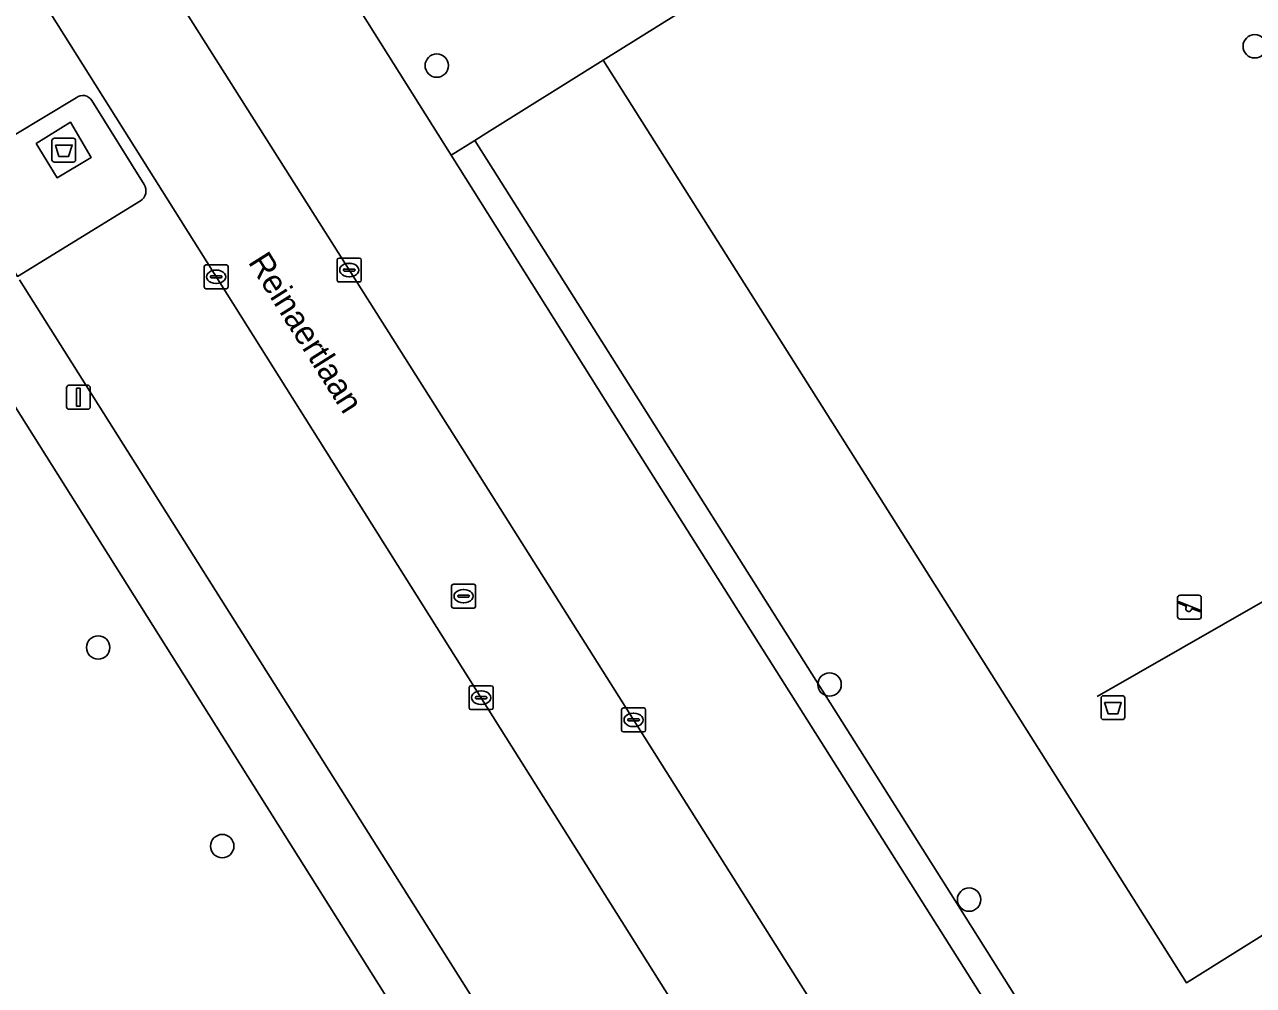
# Model space of a CAD drawing. Extents: x 160077 to 160948, y 386481 to 387498.
# Drawn here: x 160232 to 160283.4, y 387166.9 to 387207 of the extents above; entities that cross this region are included whole.
import ezdxf

# ---------------------------------------------------------------- set-up
doc = ezdxf.new("R2010")
doc.units = 0
for name, color, linetype in [('IMGEO_Afval_apart_plaats', 7, 'Continuous'), ('IMGEO_Afvalbak', 7, 'Continuous'), ('IMGEO_Boom', 7, 'Continuous'), ('IMGEO_Groenvoorziening', 7, 'Continuous'), ('IMGEO_Haag', 7, 'Continuous'), ('IMGEO_Hek', 7, 'Continuous'), ('IMGEO_Kolk', 7, 'Continuous'), ('IMGEO_Lichtmast', 7, 'Continuous'), ('IMGEO_Openbare_ruimte_label', 7, 'Continuous'), ('IMGEO_Parkeervlak_open', 7, 'Continuous'), ('IMGEO_Rijbaan_lokaal_open', 7, 'Continuous'), ('IMGEO_Rioolput', 7, 'Continuous'), ('IMGEO_Speelvoorziening', 7, 'Continuous'), ('IMGEO_Voetpad_gesloten', 7, 'Continuous'), ('IMGEO_Voetpad_open', 7, 'Continuous')]:
    doc.layers.add(name, color=color, linetype=linetype)

msp = doc.modelspace()

# ---------------------------------------------------------------- linework, layer by layer
at = {"layer": 'IMGEO_Afval_apart_plaats'}
for p, q in [((160233.142, 387201.381), (160233.142, 387202.181)), ((160233.142, 387202.181), (160233.142, 387201.381)), ((160233.242, 387202.281), (160234.032, 387202.281)), ((160234.032, 387202.281), (160233.242, 387202.281)), ((160234.132, 387202.181), (160234.132, 387201.381)), ((160234.132, 387201.381), (160234.132, 387202.181)), ((160234.032, 387201.281), (160233.242, 387201.281)), ((160233.242, 387201.281), (160234.032, 387201.281))]:
    msp.add_line(p, q, dxfattribs=at)
msp.add_lwpolyline([(160233.285, 387201.995), (160233.989, 387201.995), (160233.84, 387201.525), (160233.434, 387201.525), (160233.285, 387201.995)], dxfattribs=at)
for centre, start, end in [((160233.242, 387202.181), 90, 180), ((160233.242, 387202.181), 90, 180), ((160234.032, 387202.181), 0, 90), ((160234.032, 387202.181), 360, 90), ((160233.242, 387201.381), 180, 270), ((160233.242, 387201.381), 180, 270), ((160234.032, 387201.381), 270, 0), ((160234.032, 387201.381), 270, 0)]:
    msp.add_arc(centre, 0.1, start, end, dxfattribs=at)
at = {"layer": 'IMGEO_Afvalbak'}
for p, q in [((160277.027, 387178.077), (160277.027, 387178.877)), ((160277.027, 387178.877), (160277.027, 387178.077)), ((160277.127, 387178.977), (160277.917, 387178.977)), ((160277.917, 387178.977), (160277.127, 387178.977)), ((160278.017, 387178.877), (160278.017, 387178.077)), ((160278.017, 387178.077), (160278.017, 387178.877)), ((160277.917, 387177.977), (160277.127, 387177.977)), ((160277.127, 387177.977), (160277.917, 387177.977))]:
    msp.add_line(p, q, dxfattribs=at)
msp.add_lwpolyline([(160277.17, 387178.691), (160277.874, 387178.691), (160277.725, 387178.221), (160277.319, 387178.221), (160277.17, 387178.691)], dxfattribs=at)
for centre, start, end in [((160277.127, 387178.877), 90, 180), ((160277.127, 387178.877), 90, 180), ((160277.917, 387178.877), 0, 90), ((160277.917, 387178.877), 360, 90), ((160277.127, 387178.077), 180, 270), ((160277.127, 387178.077), 180, 270), ((160277.917, 387178.077), 270, 0), ((160277.917, 387178.077), 270, 0)]:
    msp.add_arc(centre, 0.1, start, end, dxfattribs=at)
at = {"layer": 'IMGEO_Boom'}
for centre in [(160283.456, 387206.125), (160249.239, 387205.317), (160235.076, 387180.991), (160265.671, 387179.446), (160240.264, 387172.688), (160271.506, 387170.452)]:
    msp.add_circle(centre, 0.489, dxfattribs=at)
at = {"layer": 'IMGEO_Groenvoorziening'}
for points in [[(160256.205, 387205.545), (160276.052, 387174.158), (160280.595, 387166.974), (160289.587, 387172.582), (160282.17, 387219.786), (160278.038, 387219.161), (160267.814, 387212.785), (160259.261, 387207.451)], [(160264.195, 387139.299), (160228.93, 387195.285), (160223.332, 387192.863), (160224.298, 387190.633), (160221.92, 387189.603), (160222.159, 387189.036), (160221.518, 387188.766), (160241.928, 387140.436), (160243.14, 387140.937), (160243.75, 387139.494), (160245.413, 387135.571), (160244.052, 387134.973), (160246.804, 387128.394)]]:
    msp.add_lwpolyline(points, close=True, dxfattribs=at)
for points in [[(160256.205, 387205.545), (160251.336, 387202.508), (160250.826, 387202.19), (160270.673, 387170.804), (160273.69, 387166.032)], [(160290.147, 387169.017), (160289.587, 387172.582), (160280.595, 387166.974), (160276.052, 387174.158), (160256.205, 387205.545)], [(160250.826, 387202.19), (160249.845, 387201.573), (160256.59, 387190.849), (160272.541, 387165.619)], [(160273.69, 387166.032), (160270.673, 387170.804), (160250.826, 387202.19)]]:
    msp.add_lwpolyline(points, dxfattribs=at)
at = {"layer": 'IMGEO_Haag'}
for points in [[(160250.826, 387202.19), (160249.845, 387201.573), (160256.59, 387190.849), (160272.541, 387165.619)], [(160273.69, 387166.032), (160270.673, 387170.804), (160250.826, 387202.19)]]:
    msp.add_lwpolyline(points, dxfattribs=at)
at = {"layer": 'IMGEO_Hek'}
msp.add_lwpolyline([(160285.7, 387184), (160276.867, 387178.939)], dxfattribs=at)
at = {"layer": 'IMGEO_Kolk'}
for p, q in [((160245.077, 387196.346), (160245.077, 387197.198)), ((160245.152, 387197.272), (160246.004, 387197.272)), ((160245.565, 387197.052), (160245.59, 387197.052)), ((160246.078, 387197.198), (160246.078, 387196.346)), ((160239.51, 387196.064), (160239.51, 387196.916)), ((160239.585, 387196.99), (160240.437, 387196.99)), ((160239.769, 387196.484), (160239.769, 387196.496)), ((160239.812, 387196.533), (160240.21, 387196.533)), ((160239.998, 387196.77), (160240.023, 387196.77)), ((160240.253, 387196.496), (160240.253, 387196.484)), ((160240.511, 387196.916), (160240.511, 387196.064)), ((160245.336, 387196.766), (160245.336, 387196.778)), ((160245.774, 387196.729), (160245.376, 387196.729)), ((160245.379, 387196.815), (160245.777, 387196.815)), ((160245.588, 387196.492), (160245.563, 387196.492)), ((160245.82, 387196.778), (160245.82, 387196.766)), ((160240.437, 387195.99), (160239.585, 387195.99)), ((160240.207, 387196.447), (160239.809, 387196.447)), ((160240.021, 387196.21), (160239.996, 387196.21)), ((160246.004, 387196.272), (160245.152, 387196.272)), ((160250.594, 387178.469), (160250.594, 387179.321)), ((160250.669, 387179.395), (160251.521, 387179.395)), ((160251.082, 387179.175), (160251.107, 387179.175)), ((160251.595, 387179.321), (160251.595, 387178.469)), ((160250.853, 387178.889), (160250.853, 387178.901)), ((160251.291, 387178.852), (160250.893, 387178.852)), ((160250.896, 387178.938), (160251.294, 387178.938)), ((160251.105, 387178.615), (160251.08, 387178.615)), ((160251.337, 387178.901), (160251.337, 387178.889)), ((160251.521, 387178.395), (160250.669, 387178.395)), ((160256.971, 387177.538), (160256.971, 387178.39)), ((160257.046, 387178.464), (160257.898, 387178.464)), ((160257.273, 387178.007), (160257.671, 387178.007)), ((160257.459, 387178.244), (160257.484, 387178.244)), ((160257.972, 387178.39), (160257.972, 387177.538)), ((160257.23, 387177.958), (160257.23, 387177.97)), ((160257.668, 387177.921), (160257.27, 387177.921)), ((160257.482, 387177.684), (160257.457, 387177.684)), ((160257.714, 387177.97), (160257.714, 387177.958)), ((160257.898, 387177.464), (160257.046, 387177.464))]:
    msp.add_line(p, q, dxfattribs=at)
for points in [[(160245.077, 387196.346), (160245.077, 387197.198)], [(160245.152, 387197.272), (160246.004, 387197.272)], [(160246.078, 387197.198), (160246.078, 387196.346)], [(160239.51, 387196.064), (160239.51, 387196.916)], [(160239.585, 387196.99), (160240.437, 387196.99)], [(160240.511, 387196.916), (160240.511, 387196.064)], [(160240.437, 387195.99), (160239.585, 387195.99)], [(160246.004, 387196.272), (160245.152, 387196.272)], [(160250.594, 387178.469), (160250.594, 387179.321)], [(160250.669, 387179.395), (160251.521, 387179.395)], [(160251.595, 387179.321), (160251.595, 387178.469)], [(160251.521, 387178.395), (160250.669, 387178.395)], [(160256.971, 387177.538), (160256.971, 387178.39)], [(160257.046, 387178.464), (160257.898, 387178.464)], [(160257.972, 387178.39), (160257.972, 387177.538)], [(160257.898, 387177.464), (160257.046, 387177.464)]]:
    msp.add_lwpolyline(points, dxfattribs=at)
for centre, radius, start, end in [((160245.154, 387197.196), 0.0765, 91.552, 178.448), ((160245.154, 387197.196), 0.0765, 91.552, 178.448), ((160246.002, 387197.196), 0.0765, 1.552, 88.448), ((160246.002, 387197.196), 0.0765, 1.552, 88.448), ((160239.587, 387196.914), 0.0765, 91.552, 178.448), ((160239.587, 387196.914), 0.0765, 91.552, 178.448), ((160239.809, 387196.493), 0.0403, 85.8775, 175.7526), ((160240.214, 387196.495), 0.0386, 1.7309, 96.639), ((160240.435, 387196.914), 0.0765, 1.552, 88.448), ((160240.435, 387196.914), 0.0765, 1.552, 88.448), ((160245.376, 387196.775), 0.0403, 85.8775, 175.7526), ((160245.373, 387196.765), 0.0366, 178.938, 274.7102), ((160245.777, 387196.772), 0.043, 264.8664, 352.4533), ((160245.781, 387196.777), 0.0386, 1.7309, 96.639), ((160239.587, 387196.066), 0.0765, 181.552, 268.448), ((160239.587, 387196.066), 0.0765, 181.552, 268.448), ((160239.806, 387196.483), 0.0366, 178.938, 274.7102), ((160240.21, 387196.49), 0.043, 264.8664, 352.4533), ((160240.435, 387196.066), 0.0765, 271.552, 358.448), ((160240.435, 387196.066), 0.0765, 271.552, 358.448), ((160245.154, 387196.348), 0.0765, 181.552, 268.448), ((160245.154, 387196.348), 0.0765, 181.552, 268.448), ((160246.002, 387196.348), 0.0765, 271.552, 358.448), ((160246.002, 387196.348), 0.0765, 271.552, 358.448), ((160250.671, 387179.319), 0.0765, 91.552, 178.448), ((160250.671, 387179.319), 0.0765, 91.552, 178.448), ((160251.519, 387179.319), 0.0765, 1.552, 88.448), ((160251.519, 387179.319), 0.0765, 1.552, 88.448), ((160250.893, 387178.898), 0.0403, 85.8775, 175.7526), ((160250.89, 387178.888), 0.0366, 178.938, 274.7102), ((160251.294, 387178.895), 0.043, 264.8664, 352.4533), ((160251.298, 387178.9), 0.0386, 1.7309, 96.639), ((160250.671, 387178.471), 0.0765, 181.552, 268.448), ((160250.671, 387178.471), 0.0765, 181.552, 268.448), ((160251.519, 387178.471), 0.0765, 271.552, 358.448), ((160251.519, 387178.471), 0.0765, 271.552, 358.448), ((160257.048, 387178.388), 0.0765, 91.552, 178.448), ((160257.048, 387178.388), 0.0765, 91.552, 178.448), ((160257.27, 387177.967), 0.0403, 85.8775, 175.7526), ((160257.675, 387177.969), 0.0386, 1.7309, 96.639), ((160257.896, 387178.388), 0.0765, 1.552, 88.448), ((160257.896, 387178.388), 0.0765, 1.552, 88.448), ((160257.048, 387177.54), 0.0765, 181.552, 268.448), ((160257.048, 387177.54), 0.0765, 181.552, 268.448), ((160257.267, 387177.957), 0.0366, 178.938, 274.7102), ((160257.671, 387177.964), 0.043, 264.8664, 352.4533), ((160257.896, 387177.54), 0.0765, 271.552, 358.448), ((160257.896, 387177.54), 0.0765, 271.552, 358.448)]:
    msp.add_arc(centre, radius, start, end, dxfattribs=at)
for centre, major_axis, ratio, start_param, end_param in [((160245.564, 387196.772), (-0.387, 0.002), 0.722429, 4.712389, 7.853982), ((160245.589, 387196.772), (-0.39, 0.002), 0.717154, 1.570796, 4.712389), ((160239.997, 387196.49), (-0.387, 0.002), 0.722429, 4.712389, 7.853982), ((160240.022, 387196.49), (-0.39, 0.002), 0.717154, 1.570796, 4.712389), ((160251.081, 387178.895), (-0.387, 0.002), 0.722429, 4.712389, 7.853982), ((160251.106, 387178.895), (-0.39, 0.002), 0.717154, 1.570796, 4.712389), ((160257.458, 387177.964), (-0.387, 0.002), 0.722429, 4.712389, 7.853982), ((160257.483, 387177.964), (-0.39, 0.002), 0.717154, 1.570796, 4.712389)]:
    msp.add_ellipse(centre, major_axis=major_axis, ratio=ratio, start_param=start_param, end_param=end_param, dxfattribs=at)
at = {"layer": 'IMGEO_Lichtmast'}
for p, q in [((160233.851, 387191.953), (160234.641, 387191.953)), ((160234.641, 387191.953), (160233.851, 387191.953)), ((160233.751, 387191.053), (160233.751, 387191.853)), ((160233.751, 387191.853), (160233.751, 387191.053)), ((160234.741, 387191.853), (160234.741, 387191.053)), ((160234.741, 387191.053), (160234.741, 387191.853)), ((160234.641, 387190.953), (160233.851, 387190.953)), ((160233.851, 387190.953), (160234.641, 387190.953))]:
    msp.add_line(p, q, dxfattribs=at)
msp.add_lwpolyline([(160234.171, 387191.828), (160234.321, 387191.828), (160234.321, 387191.078), (160234.171, 387191.078), (160234.171, 387191.828)], dxfattribs=at)
for centre, start, end in [((160233.851, 387191.853), 90, 180), ((160233.851, 387191.853), 90, 180), ((160234.641, 387191.853), 0, 90), ((160234.641, 387191.853), 360, 90), ((160233.851, 387191.053), 180, 270), ((160233.851, 387191.053), 180, 270), ((160234.641, 387191.053), 270, 0), ((160234.641, 387191.053), 270, 0)]:
    msp.add_arc(centre, 0.1, start, end, dxfattribs=at)
at = {"layer": 'IMGEO_Parkeervlak_open'}
for points in [[(160226.36, 387220.948), (160226.349, 387220.891), (160226.316, 387220.766), (160226.273, 387220.645), (160226.218, 387220.528), (160226.154, 387220.417), (160226.08, 387220.311), (160225.996, 387220.213), (160225.904, 387220.123), (160225.805, 387220.041), (160219.401, 387215.993), (160228.959, 387200.845), (160234.151, 387203.974)], [(160272.691, 387144.583), (160250.335, 387180.106), (160227.566, 387216.245)], [(160256.59, 387190.849), (160249.845, 387201.573), (160240.736, 387216.058)], [(160233.409, 387215.988), (160250.479, 387189.032), (160269.264, 387159.297)], [(160234.812, 387203.853), (160236.996, 387200.349)], [(160236.841, 387199.663), (160231.696, 387196.505)], [(160231.786, 387196.362), (160261.521, 387149.245)], [(160272.541, 387165.619), (160256.59, 387190.849)]]:
    msp.add_lwpolyline(points, dxfattribs=at)
for centre, radius, start, end in [((160234.428, 387203.62), 0.449, 31.2197, 128.0333), ((160236.58, 387200.082), 0.494, 301.8881, 32.6478)]:
    msp.add_arc(centre, radius, start, end, dxfattribs=at)
at = {"layer": 'IMGEO_Rijbaan_lokaal_open'}
for points in [[(160227.566, 387216.245), (160250.335, 387180.106), (160272.691, 387144.583), (160281.95, 387150.406), (160278.216, 387156.343)], [(160269.955, 387158.204), (160269.264, 387159.297), (160250.479, 387189.032), (160233.409, 387215.988), (160233.119, 387216.445)]]:
    msp.add_lwpolyline(points, dxfattribs=at)
at = {"layer": 'IMGEO_Rioolput'}
for p, q in [((160249.86, 387182.712), (160249.86, 387183.564)), ((160249.935, 387183.638), (160250.787, 387183.638)), ((160250.119, 387183.132), (160250.119, 387183.144)), ((160250.162, 387183.181), (160250.56, 387183.181)), ((160250.348, 387183.418), (160250.373, 387183.418)), ((160250.603, 387183.144), (160250.603, 387183.132)), ((160250.861, 387183.564), (160250.861, 387182.712)), ((160250.787, 387182.638), (160249.935, 387182.638)), ((160250.557, 387183.095), (160250.159, 387183.095)), ((160250.371, 387182.858), (160250.346, 387182.858))]:
    msp.add_line(p, q, dxfattribs=at)
for points in [[(160249.86, 387182.712), (160249.86, 387183.564)], [(160249.935, 387183.638), (160250.787, 387183.638)], [(160250.861, 387183.564), (160250.861, 387182.712)], [(160250.787, 387182.638), (160249.935, 387182.638)]]:
    msp.add_lwpolyline(points, dxfattribs=at)
for centre, radius, start, end in [((160249.937, 387183.562), 0.0765, 91.552, 178.448), ((160249.937, 387183.562), 0.0765, 91.552, 178.448), ((160250.159, 387183.141), 0.0403, 85.8775, 175.7526), ((160250.156, 387183.131), 0.0366, 178.938, 274.7102), ((160250.56, 387183.138), 0.043, 264.8664, 352.4533), ((160250.564, 387183.143), 0.0386, 1.7309, 96.639), ((160250.785, 387183.562), 0.0765, 1.552, 88.448), ((160250.785, 387183.562), 0.0765, 1.552, 88.448), ((160249.937, 387182.714), 0.0765, 181.552, 268.448), ((160249.937, 387182.714), 0.0765, 181.552, 268.448), ((160250.785, 387182.714), 0.0765, 271.552, 358.448), ((160250.785, 387182.714), 0.0765, 271.552, 358.448)]:
    msp.add_arc(centre, radius, start, end, dxfattribs=at)
for centre, major_axis, ratio, start_param, end_param in [((160250.347, 387183.138), (-0.387, 0.002), 0.722429, 4.712389, 7.853982), ((160250.372, 387183.138), (-0.39, 0.002), 0.717154, 1.570796, 4.712389)]:
    msp.add_ellipse(centre, major_axis=major_axis, ratio=ratio, start_param=start_param, end_param=end_param, dxfattribs=at)
at = {"layer": 'IMGEO_Speelvoorziening'}
for p, q in [((160280.331, 387183.178), (160281.121, 387183.178)), ((160281.121, 387183.178), (160280.331, 387183.178)), ((160280.231, 387182.278), (160280.231, 387183.078)), ((160280.231, 387183.078), (160280.231, 387182.278)), ((160280.614, 387182.706), (160280.275, 387182.843)), ((160280.3, 387182.903), (160281.176, 387182.55)), ((160281.152, 387182.49), (160280.812, 387182.627)), ((160281.221, 387183.078), (160281.221, 387182.278)), ((160281.221, 387182.278), (160281.221, 387183.078)), ((160281.121, 387182.178), (160280.331, 387182.178)), ((160280.331, 387182.178), (160281.121, 387182.178))]:
    msp.add_line(p, q, dxfattribs=at)
for centre, radius, start, end in [((160280.331, 387183.078), 0.1, 90, 180), ((160280.331, 387183.078), 0.1, 90, 180), ((160281.121, 387183.078), 0.1, 0, 90), ((160281.121, 387183.078), 0.1, 360, 90), ((160280.288, 387182.873), 0.0327, 68.078, 248.078), ((160280.693, 387182.616), 0.12, 130.9928, 5.1632), ((160280.331, 387182.278), 0.1, 180, 270), ((160280.331, 387182.278), 0.1, 180, 270), ((160281.121, 387182.278), 0.1, 270, 0), ((160281.121, 387182.278), 0.1, 270, 0), ((160281.164, 387182.52), 0.0327, 248.078, 68.078)]:
    msp.add_arc(centre, radius, start, end, dxfattribs=at)
at = {"layer": 'IMGEO_Voetpad_gesloten'}
msp.add_lwpolyline([(160233.923, 387202.947), (160232.486, 387202.055), (160233.357, 387200.633), (160234.778, 387201.472)], close=True, dxfattribs=at)
at = {"layer": 'IMGEO_Voetpad_open'}
for points in [[(160241.682, 387216.656), (160240.736, 387216.058), (160249.845, 387201.573), (160250.826, 387202.19), (160251.336, 387202.508), (160256.205, 387205.545), (160259.261, 387207.451), (160267.814, 387212.785), (160278.038, 387219.161), (160282.17, 387219.786), (160281.656, 387223.056)], [(160234.151, 387203.974), (160228.959, 387200.845), (160229.747, 387199.595), (160231.696, 387196.505), (160236.841, 387199.663)], [(160236.996, 387200.349), (160234.812, 387203.853)], [(160261.521, 387149.245), (160231.786, 387196.362)], [(160228.93, 387195.285), (160264.195, 387139.299)]]:
    msp.add_lwpolyline(points, dxfattribs=at)
msp.add_lwpolyline([(160232.486, 387202.055), (160233.923, 387202.947), (160234.778, 387201.472), (160233.357, 387200.633)], close=True, dxfattribs=at)
for centre, radius, start, end in [((160234.428, 387203.62), 0.449, 31.2197, 128.0333), ((160236.58, 387200.082), 0.494, 301.8881, 32.6478)]:
    msp.add_arc(centre, radius, start, end, dxfattribs=at)

# ---------------------------------------------------------------- texts
at = {"layer": 'IMGEO_Openbare_ruimte_label'}
msp.add_text('Reinaertlaan', height=1, rotation=302.2119, dxfattribs=at).set_placement((160241.323, 387197.107))

doc.saveas('drawing.dxf')
